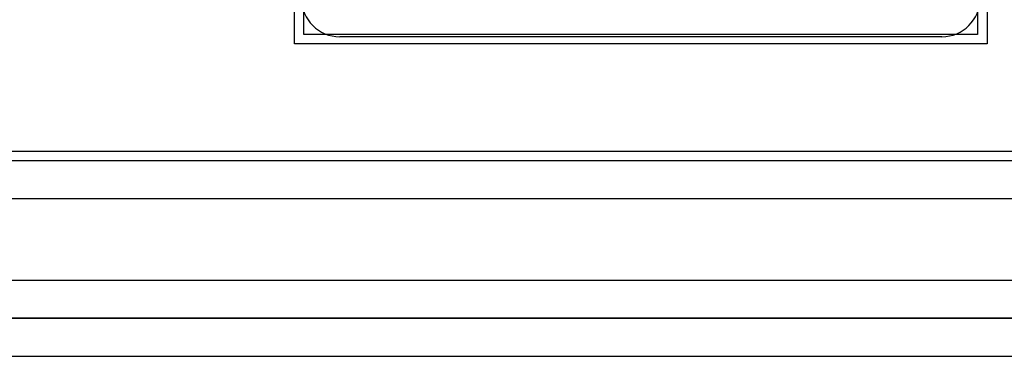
# Model space of a CAD drawing. Header units: millimetres. Extents: x 0 to 1524, y 0 to 1016.
# Tile 260 of 352: x 707 to 728, y 892 to 899. Entities that reach past the tile are written whole.
import ezdxf

# ---------------------------------------------------------------- set-up
doc = ezdxf.new("R2010")
doc.units = ezdxf.units.MM
doc.header["$LTSCALE"] = 83.82
doc.layers.get('0').update_dxf_attribs({"linetype": 'CONTINUOUS'})

msp = doc.modelspace()

# ---------------------------------------------------------------- linework, layer by layer
at = {"color": 4, "linetype": 'CONTINUOUS'}
for p, q in [((713.244, 898.488), (713.244, 912.988)), ((727.744, 912.988), (727.744, 898.488)), ((713.444, 898.688), (713.444, 912.788)), ((727.544, 912.788), (727.544, 898.688)), ((727.544, 898.688), (713.444, 898.688)), ((727.744, 898.488), (713.244, 898.488))]:
    msp.add_line(p, q, dxfattribs=at)
at = {"color": 7, "linetype": 'CONTINUOUS'}
for p, q in [((726.794, 898.638), (714.194, 898.638)), ((554.594, 896.238), (966.194, 896.238)), ((966.194, 896.038), (554.594, 896.038)), ((966.394, 895.238), (554.394, 895.238)), ((546.394, 893.538), (974.394, 893.538)), ((546.394, 892.738), (974.394, 892.738)), ((546.394, 892.738), (974.394, 892.738)), ((974.394, 892.738), (546.394, 892.738)), ((975.394, 891.938), (545.394, 891.938))]:
    msp.add_line(p, q, dxfattribs=at)
for centre, start, end in [((714.194, 899.438), 180, 270), ((726.794, 899.438), 270, 360)]:
    msp.add_arc(centre, 0.8, start, end, dxfattribs=at)

doc.saveas('drawing.dxf')
